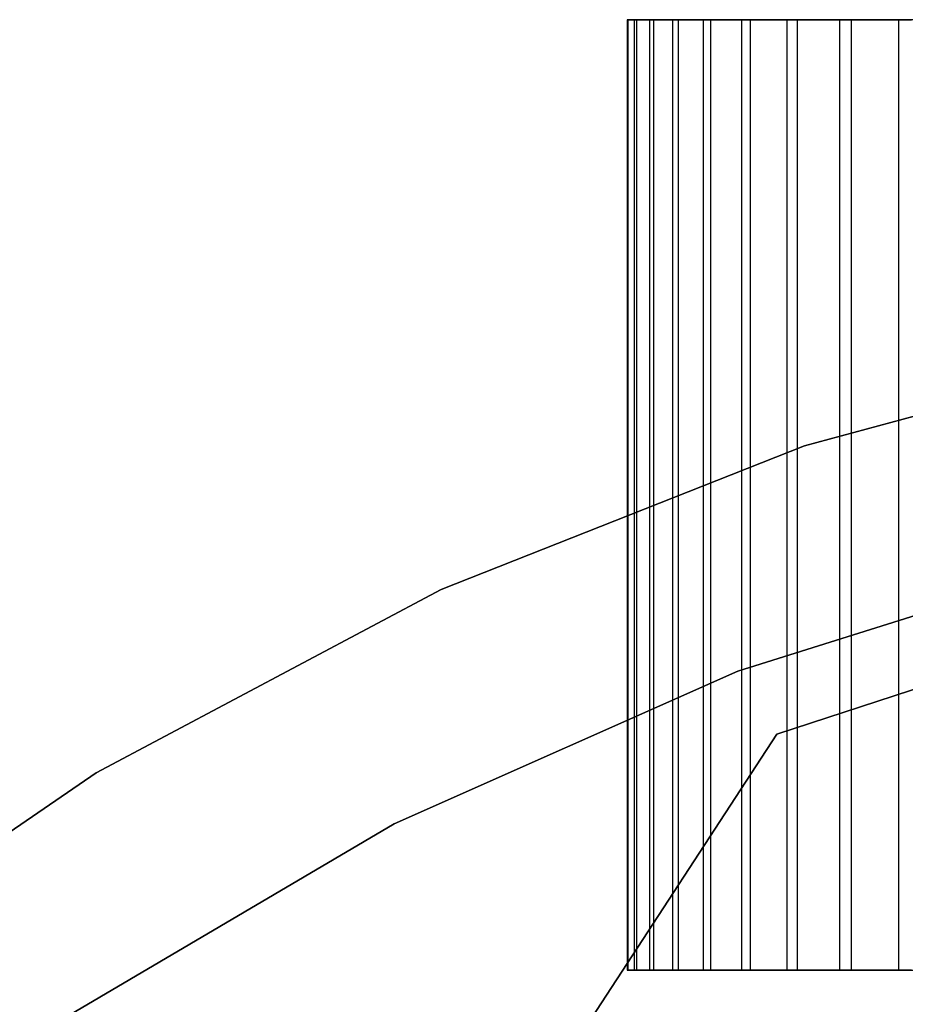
# Model space of a CAD drawing. Extents: x -172 to 172, y -29 to 28.
# Tile 494 of 656: x -15 to -8, y 20 to 28. Entities that reach past the tile are written whole.
import ezdxf

# ---------------------------------------------------------------- set-up
doc = ezdxf.new("R2010")
doc.units = 0
doc.header["$LTSCALE"] = 25.4
doc.layers.get('0').update_dxf_attribs({"linetype": 'CONTINUOUS'})

# ---------------------------------------------------------------- blocks, each defined once
blk = doc.blocks.new('RYFLO_AURA_STL')
at = {"color": 0}
for p, q in [((-9.9383, 27.7997, -1242.1411), (-9.995, 27.7997, -1242.9342)), ((-9.995, 27.7997, -1242.9342), (-9.995, 20.2997, -1242.9342)), ((-9.995, 27.7997, -1242.9342), (-9.9885, 27.7997, -1243.7294)), ((-9.995, 27.7997, -1242.9342), (-9.995, 20.2997, -1242.9342)), ((-9.995, 27.7997, -1242.9342), (-9.9885, 27.7997, -1243.7294)), ((-9.9383, 27.7997, -1242.1411), (-9.995, 27.7997, -1242.9342)), ((-9.9885, 27.7997, -1243.7294), (-9.9885, 20.2997, -1243.7294)), ((-9.9885, 27.7997, -1243.7294), (-9.9189, 27.7997, -1244.5214)), ((-9.9885, 27.7997, -1243.7294), (-9.9885, 20.2997, -1243.7294)), ((-9.9885, 27.7997, -1243.7294), (-9.9189, 27.7997, -1244.5214)), ((-9.8188, 27.7997, -1241.355), (-9.9383, 27.7997, -1242.1411)), ((-9.9383, 27.7997, -1242.1411), (-9.9383, 20.2997, -1242.1411)), ((-9.9383, 27.7997, -1242.1411), (-9.9383, 20.2997, -1242.1411)), ((-9.8188, 27.7997, -1241.355), (-9.9383, 27.7997, -1242.1411)), ((-9.9189, 27.7997, -1244.5214), (-9.9189, 20.2997, -1244.5214)), ((-9.9189, 27.7997, -1244.5214), (-9.7865, 27.7997, -1245.3054)), ((-9.9189, 27.7997, -1244.5214), (-9.9189, 20.2997, -1244.5214)), ((-9.9189, 27.7997, -1244.5214), (-9.7865, 27.7997, -1245.3054)), ((-9.6372, 27.7997, -1240.5809), (-9.8188, 27.7997, -1241.355)), ((-9.8188, 27.7997, -1241.355), (-9.8188, 20.2997, -1241.355)), ((-9.8188, 27.7997, -1241.355), (-9.8188, 20.2997, -1241.355)), ((-9.6372, 27.7997, -1240.5809), (-9.8188, 27.7997, -1241.355)), ((-9.7865, 27.7997, -1245.3054), (-9.7865, 20.2997, -1245.3054)), ((-9.7865, 27.7997, -1245.3054), (-9.5923, 27.7997, -1246.0765)), ((-9.7865, 27.7997, -1245.3054), (-9.7865, 20.2997, -1245.3054)), ((-9.7865, 27.7997, -1245.3054), (-9.5923, 27.7997, -1246.0765)), ((-9.3946, 27.7997, -1239.8237), (-9.6372, 27.7997, -1240.5809)), ((-9.6372, 27.7997, -1240.5809), (-9.6372, 20.2997, -1240.5809)), ((-9.6372, 27.7997, -1240.5809), (-9.6372, 20.2997, -1240.5809)), ((-9.3946, 27.7997, -1239.8237), (-9.6372, 27.7997, -1240.5809)), ((-9.5923, 27.7997, -1246.0765), (-9.5923, 20.2997, -1246.0765)), ((-9.5923, 27.7997, -1246.0765), (-9.3374, 27.7997, -1246.8297)), ((-9.5923, 27.7997, -1246.0765), (-9.5923, 20.2997, -1246.0765)), ((-9.5923, 27.7997, -1246.0765), (-9.3374, 27.7997, -1246.8297)), ((-9.0927, 27.7997, -1239.0881), (-9.3946, 27.7997, -1239.8237)), ((-9.3946, 27.7997, -1239.8237), (-9.3946, 20.2997, -1239.8237)), ((-9.3946, 27.7997, -1239.8237), (-9.3946, 20.2997, -1239.8237)), ((-9.0927, 27.7997, -1239.0881), (-9.3946, 27.7997, -1239.8237)), ((-9.3374, 27.7997, -1246.8297), (-9.3374, 20.2997, -1246.8297)), ((-9.3374, 27.7997, -1246.8297), (-9.0235, 27.7997, -1247.5602)), ((-9.3374, 27.7997, -1246.8297), (-9.3374, 20.2997, -1246.8297)), ((-9.3374, 27.7997, -1246.8297), (-9.0235, 27.7997, -1247.5602)), ((-8.7333, 27.7997, -1238.3788), (-9.0927, 27.7997, -1239.0881)), ((-9.0927, 27.7997, -1239.0881), (-9.0927, 20.2997, -1239.0881)), ((-9.0927, 27.7997, -1239.0881), (-9.0927, 20.2997, -1239.0881)), ((-8.7333, 27.7997, -1238.3788), (-9.0927, 27.7997, -1239.0881)), ((-9.0235, 27.7997, -1247.5602), (-9.0235, 20.2997, -1247.5602)), ((-9.0235, 27.7997, -1247.5602), (-8.6525, 27.7997, -1248.2635)), ((-9.0235, 27.7997, -1247.5602), (-9.0235, 20.2997, -1247.5602)), ((-9.0235, 27.7997, -1247.5602), (-8.6525, 27.7997, -1248.2635)), ((-8.3187, 27.7997, -1237.7003), (-8.7333, 27.7997, -1238.3788)), ((-8.7333, 27.7997, -1238.3788), (-8.7333, 20.2997, -1238.3788)), ((-8.7333, 27.7997, -1238.3788), (-8.7333, 20.2997, -1238.3788)), ((-8.3187, 27.7997, -1237.7003), (-8.7333, 27.7997, -1238.3788)), ((-8.6525, 27.7997, -1248.2635), (-8.6525, 20.2997, -1248.2635)), ((-8.6525, 27.7997, -1248.2635), (-8.2269, 27.7997, -1248.9351)), ((-8.6525, 27.7997, -1248.2635), (-8.6525, 20.2997, -1248.2635)), ((-8.6525, 27.7997, -1248.2635), (-8.2269, 27.7997, -1248.9351)), ((-7.8514, 27.7997, -1237.057), (-8.3187, 27.7997, -1237.7003)), ((-8.3187, 27.7997, -1237.7003), (-8.3187, 20.2997, -1237.7003)), ((-8.3187, 27.7997, -1237.7003), (-8.3187, 20.2997, -1237.7003)), ((-7.8514, 27.7997, -1237.057), (-8.3187, 27.7997, -1237.7003)), ((-8.2269, 27.7997, -1248.9351), (-8.2269, 20.2997, -1248.9351)), ((-8.2269, 27.7997, -1248.9351), (-7.7492, 27.7997, -1249.5708)), ((-8.2269, 27.7997, -1248.9351), (-8.2269, 20.2997, -1248.9351)), ((-8.2269, 27.7997, -1248.9351), (-7.7492, 27.7997, -1249.5708)), ((-7.3346, 27.7997, -1236.4528), (-7.8514, 27.7997, -1237.057)), ((-7.8514, 27.7997, -1237.057), (-7.8514, 20.2997, -1237.057)), ((-7.8514, 27.7997, -1237.057), (-7.8514, 20.2997, -1237.057)), ((-7.3346, 27.7997, -1236.4528), (-7.8514, 27.7997, -1237.057)), ((-5.6168, 25.2439, 0), (-8.5936, 24.4382, 0)), ((-8.5936, 24.4382, -140), (-5.6168, 25.2439, -140)), ((-5.6168, 25.2439, 0), (-8.5936, 24.4382, 0)), ((-8.5936, 24.4382, -140), (-5.6168, 25.2439, -140)), ((-8.5936, 24.4382, 0), (-11.4614, 23.3044, 0)), ((-11.4614, 23.3044, -140), (-8.5936, 24.4382, -140)), ((-8.5936, 24.4382, 0), (-11.4614, 23.3044, 0)), ((-11.4614, 23.3044, -140), (-8.5936, 24.4382, -140)), ((-8.5936, 24.4382, 0), (-8.5936, 24.4382, -140)), ((-8.5936, 24.4382, 0), (-8.5936, 24.4382, -140)), ((-9.1209, 22.66, 0), (-6.2884, 23.5489, 0)), ((-6.2884, 23.5489, -140), (-9.1209, 22.66, -140)), ((-6.2884, 23.5489, -140), (-9.1209, 22.66, -140)), ((-9.1209, 22.66, 0), (-6.2884, 23.5489, 0)), ((-11.4614, 23.3044, 0), (-14.1843, 21.8565, 0)), ((-14.1843, 21.8565, -140), (-11.4614, 23.3044, -140)), ((-11.4614, 23.3044, 0), (-14.1843, 21.8565, 0)), ((-14.1843, 21.8565, -140), (-11.4614, 23.3044, -140)), ((-11.4614, 23.3044, 0), (-11.4614, 23.3044, -140)), ((-11.4614, 23.3044, 0), (-11.4614, 23.3044, -140)), ((-8.8127, 22.1626, -119), (-7.035, 22.7443, -119)), ((-7.035, 22.7443, -120), (-8.8127, 22.1626, -120)), ((-7.035, 22.7443, -120), (-8.8127, 22.1626, -120)), ((-8.8127, 22.1626, -119), (-7.035, 22.7443, -119)), ((-11.8335, 21.4541, 0), (-9.1209, 22.66, 0)), ((-9.1209, 22.66, -140), (-11.8335, 21.4541, -140)), ((-9.1209, 22.66, -140), (-11.8335, 21.4541, -140)), ((-11.8335, 21.4541, 0), (-9.1209, 22.66, 0)), ((-9.1209, 22.66, -140), (-9.1209, 22.66, 0)), ((-9.1209, 22.66, -140), (-9.1209, 22.66, 0)), ((-22.8993, 0.5765, -119), (-8.8127, 22.1626, -119)), ((-8.8127, 22.1626, -120), (-22.8993, 0.5765, -120)), ((-8.8127, 22.1626, -120), (-22.8993, 0.5765, -120)), ((-22.8993, 0.5765, -119), (-8.8127, 22.1626, -119)), ((-8.8127, 22.1626, -120), (-8.8127, 22.1626, -119)), ((-8.8127, 22.1626, -120), (-8.8127, 22.1626, -119)), ((-14.1843, 21.8565, 0), (-16.7279, 20.1129, 0)), ((-16.7279, 20.1129, -140), (-14.1843, 21.8565, -140)), ((-14.1843, 21.8565, 0), (-16.7279, 20.1129, 0)), ((-16.7279, 20.1129, -140), (-14.1843, 21.8565, -140)), ((-14.1843, 21.8565, 0), (-14.1843, 21.8565, -140)), ((-14.1843, 21.8565, 0), (-14.1843, 21.8565, -140)), ((-14.3909, 19.9467, 0), (-11.8335, 21.4541, 0)), ((-11.8335, 21.4541, -140), (-14.3909, 19.9467, -140)), ((-11.8335, 21.4541, -140), (-14.3909, 19.9467, -140)), ((-14.3909, 19.9467, 0), (-11.8335, 21.4541, 0)), ((-11.8335, 21.4541, -140), (-11.8335, 21.4541, 0)), ((-11.8335, 21.4541, -140), (-11.8335, 21.4541, 0)), ((-9.995, 20.2997, -1242.9342), (-9.9383, 20.2997, -1242.1411)), ((-9.9885, 20.2997, -1243.7294), (-9.995, 20.2997, -1242.9342)), ((-9.995, 20.2997, -1242.9342), (-9.9383, 20.2997, -1242.1411)), ((-9.9885, 20.2997, -1243.7294), (-9.995, 20.2997, -1242.9342)), ((-9.9189, 20.2997, -1244.5214), (-9.9885, 20.2997, -1243.7294)), ((-9.9189, 20.2997, -1244.5214), (-9.9885, 20.2997, -1243.7294)), ((-9.9383, 20.2997, -1242.1411), (-9.8188, 20.2997, -1241.355)), ((-9.9383, 20.2997, -1242.1411), (-9.8188, 20.2997, -1241.355)), ((-9.7865, 20.2997, -1245.3054), (-9.9189, 20.2997, -1244.5214)), ((-9.7865, 20.2997, -1245.3054), (-9.9189, 20.2997, -1244.5214)), ((-9.8188, 20.2997, -1241.355), (-9.6372, 20.2997, -1240.5809)), ((-9.8188, 20.2997, -1241.355), (-9.6372, 20.2997, -1240.5809)), ((-9.5923, 20.2997, -1246.0765), (-9.7865, 20.2997, -1245.3054)), ((-9.5923, 20.2997, -1246.0765), (-9.7865, 20.2997, -1245.3054)), ((-9.6372, 20.2997, -1240.5809), (-9.3946, 20.2997, -1239.8237)), ((-9.6372, 20.2997, -1240.5809), (-9.3946, 20.2997, -1239.8237)), ((-9.3374, 20.2997, -1246.8297), (-9.5923, 20.2997, -1246.0765)), ((-9.3374, 20.2997, -1246.8297), (-9.5923, 20.2997, -1246.0765)), ((-9.3946, 20.2997, -1239.8237), (-9.0927, 20.2997, -1239.0881)), ((-9.3946, 20.2997, -1239.8237), (-9.0927, 20.2997, -1239.0881)), ((-9.0235, 20.2997, -1247.5602), (-9.3374, 20.2997, -1246.8297)), ((-9.0235, 20.2997, -1247.5602), (-9.3374, 20.2997, -1246.8297)), ((-9.0927, 20.2997, -1239.0881), (-8.7333, 20.2997, -1238.3788)), ((-9.0927, 20.2997, -1239.0881), (-8.7333, 20.2997, -1238.3788)), ((-8.6525, 20.2997, -1248.2635), (-9.0235, 20.2997, -1247.5602)), ((-8.6525, 20.2997, -1248.2635), (-9.0235, 20.2997, -1247.5602)), ((-8.7333, 20.2997, -1238.3788), (-8.3187, 20.2997, -1237.7003)), ((-8.7333, 20.2997, -1238.3788), (-8.3187, 20.2997, -1237.7003)), ((-8.2269, 20.2997, -1248.9351), (-8.6525, 20.2997, -1248.2635)), ((-8.2269, 20.2997, -1248.9351), (-8.6525, 20.2997, -1248.2635)), ((-8.3187, 20.2997, -1237.7003), (-7.8514, 20.2997, -1237.057)), ((-8.3187, 20.2997, -1237.7003), (-7.8514, 20.2997, -1237.057)), ((-7.7492, 20.2997, -1249.5708), (-8.2269, 20.2997, -1248.9351)), ((-7.7492, 20.2997, -1249.5708), (-8.2269, 20.2997, -1248.9351)), ((-7.8514, 20.2997, -1237.057), (-7.3346, 20.2997, -1236.4528)), ((-7.8514, 20.2997, -1237.057), (-7.3346, 20.2997, -1236.4528))]:
    blk.add_line(p, q, dxfattribs=at)

msp = doc.modelspace()

# ---------------------------------------------------------------- block references
at = {"color": 0}
msp.add_blockref('RYFLO_AURA_STL', (0, 0), dxfattribs=at)

doc.saveas('drawing.dxf')
